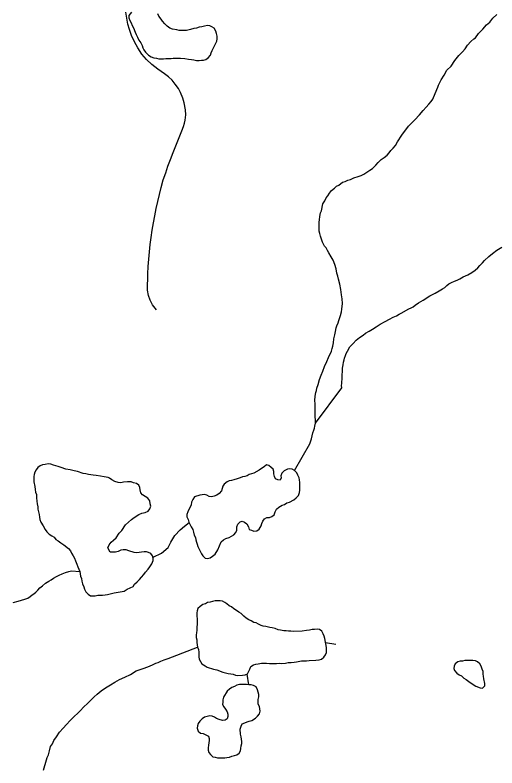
# Model space of a CAD drawing. Extents: x 103424 to 290657, y 38711 to 110967.
# Drawn here: x 214249.7176 to 214249.9587, y 40210.7695 to 40211.1463 of the extents above; entities that cross this region are included whole.
import ezdxf

# ---------------------------------------------------------------- set-up
doc = ezdxf.new("R2010")
doc.units = 0
for name, color, linetype in [('GM_X_Minor_Lake', 7, 'Continuous'), ('GM_X_Minor_River', 7, 'Continuous'), ('GM_X_Township_Road', 7, 'Continuous')]:
    doc.layers.add(name, color=color, linetype=linetype)

msp = doc.modelspace()

# ---------------------------------------------------------------- linework, layer by layer
at = {"layer": 'GM_X_Minor_Lake'}
for points in [[(214249.77579, 40211.14769), (214249.77448, 40211.14597), (214249.77449, 40211.14483), (214249.77508, 40211.14351), (214249.77566, 40211.14238), (214249.77625, 40211.14106), (214249.77683, 40211.13993), (214249.77762, 40211.13766), (214249.7782, 40211.13653), (214249.77879, 40211.13521), (214249.77956, 40211.1337), (214249.78053, 40211.13238), (214249.78111, 40211.13106), (214249.78151, 40211.12993), (214249.78209, 40211.12879), (214249.78286, 40211.12767), (214249.7844, 40211.12617), (214249.78574, 40211.12543), (214249.78707, 40211.12487), (214249.7884, 40211.1247), (214249.78955, 40211.12434), (214249.79182, 40211.12437), (214249.79296, 40211.12457), (214249.79561, 40211.12461), (214249.79675, 40211.12462), (214249.80036, 40211.12467), (214249.80245, 40211.12451), (214249.80435, 40211.12415), (214249.80587, 40211.12398), (214249.80701, 40211.12381), (214249.80834, 40211.12345), (214249.80967, 40211.12346), (214249.81081, 40211.12367), (214249.81194, 40211.12368)], [(214249.79505, 40211.13979), (214249.79371, 40211.14072), (214249.79256, 40211.14184), (214249.7914, 40211.14316), (214249.79063, 40211.14428), (214249.78947, 40211.14579), (214249.78908, 40211.14692)], [(214249.81194, 40211.12368), (214249.81308, 40211.12408), (214249.81421, 40211.12485), (214249.81533, 40211.1262), (214249.8157, 40211.12734), (214249.81625, 40211.12849), (214249.8168, 40211.12982), (214249.81847, 40211.13326), (214249.81865, 40211.1344), (214249.81863, 40211.13573), (214249.81842, 40211.13706), (214249.81803, 40211.13819), (214249.81725, 40211.1397), (214249.8161, 40211.14045), (214249.81496, 40211.14081), (214249.81382, 40211.14098), (214249.81231, 40211.14077), (214249.81098, 40211.14038), (214249.80966, 40211.14017), (214249.80833, 40211.13977), (214249.80701, 40211.13957), (214249.80531, 40211.13897), (214249.80341, 40211.13857), (214249.79962, 40211.13852), (214249.79848, 40211.13888), (214249.79639, 40211.13923), (214249.79505, 40211.13979)], [(214249.76421, 40210.91483), (214249.76213, 40210.91515), (214249.76041, 40210.91551), (214249.75813, 40210.91586), (214249.75661, 40210.91603), (214249.75433, 40210.91638), (214249.753, 40210.91674), (214249.75167, 40210.91691), (214249.74881, 40210.91782), (214249.7471, 40210.91818), (214249.74519, 40210.91873), (214249.74291, 40210.91908), (214249.74063, 40210.9198), (214249.7391, 40210.92035), (214249.73681, 40210.92108), (214249.73548, 40210.92144), (214249.73415, 40210.92162), (214249.73264, 40210.92141), (214249.73131, 40210.9212), (214249.73018, 40210.92062), (214249.72905, 40210.91984), (214249.72812, 40210.91869), (214249.72756, 40210.91754), (214249.7272, 40210.9164), (214249.72702, 40210.91526), (214249.72705, 40210.9126), (214249.72746, 40210.91033), (214249.72767, 40210.90881), (214249.72787, 40210.90749), (214249.72827, 40210.90635), (214249.72829, 40210.90464), (214249.7285, 40210.90294), (214249.7287, 40210.90161), (214249.72891, 40210.9001), (214249.72893, 40210.89896), (214249.72972, 40210.89631), (214249.72973, 40210.89498), (214249.72994, 40210.89385), (214249.73052, 40210.89252), (214249.73169, 40210.89064), (214249.73266, 40210.88876), (214249.73343, 40210.88763), (214249.73458, 40210.8865), (214249.73592, 40210.88557), (214249.73707, 40210.88502), (214249.73803, 40210.88389), (214249.73918, 40210.88315), (214249.74052, 40210.88221)], [(214249.84575, 40210.91986), (214249.8446, 40210.9208), (214249.84346, 40210.92116), (214249.84214, 40210.9202), (214249.84082, 40210.91942), (214249.83969, 40210.91846), (214249.83705, 40210.91709), (214249.83592, 40210.9167), (214249.83479, 40210.9163), (214249.83365, 40210.91572), (214249.83252, 40210.91532), (214249.83139, 40210.91512), (214249.83025, 40210.91473), (214249.82874, 40210.91414), (214249.82704, 40210.91373), (214249.8259, 40210.91334), (214249.82477, 40210.91313), (214249.82363, 40210.91274), (214249.82213, 40210.91158), (214249.82158, 40210.91043), (214249.82085, 40210.90815), (214249.81972, 40210.9068), (214249.81859, 40210.90603), (214249.81727, 40210.90544), (214249.81595, 40210.90523), (214249.81462, 40210.90541), (214249.81347, 40210.90596), (214249.81233, 40210.90632), (214249.81006, 40210.90592), (214249.80741, 40210.90512), (214249.80648, 40210.90378), (214249.80592, 40210.90244)], [(214249.83474, 40210.88878), (214249.83589, 40210.88841), (214249.83703, 40210.88805), (214249.83855, 40210.88807), (214249.83967, 40210.88903), (214249.84079, 40210.89057), (214249.84097, 40210.8919), (214249.84152, 40210.89304), (214249.84246, 40210.89419), (214249.84359, 40210.89478), (214249.84492, 40210.8948), (214249.84605, 40210.89538), (214249.84718, 40210.89616), (214249.84773, 40210.89768), (214249.84847, 40210.89902), (214249.8496, 40210.89998), (214249.85129, 40210.90096), (214249.85243, 40210.90135), (214249.85356, 40210.90212), (214249.85488, 40210.90252), (214249.85714, 40210.90369), (214249.85827, 40210.90466), (214249.85939, 40210.90581), (214249.85994, 40210.90734), (214249.86012, 40210.90848), (214249.86007, 40210.91227), (214249.85987, 40210.9136), (214249.85966, 40210.91473), (214249.85908, 40210.91606), (214249.85849, 40210.91719), (214249.85734, 40210.91831), (214249.8562, 40210.91905), (214249.85505, 40210.91923), (214249.85392, 40210.91903), (214249.85222, 40210.91824), (214249.8511, 40210.91709), (214249.85054, 40210.91575), (214249.85075, 40210.91462), (214249.85019, 40210.91347), (214249.84905, 40210.91364), (214249.84791, 40210.9142), (214249.84732, 40210.91533), (214249.84712, 40210.91666), (214249.8471, 40210.9178), (214249.84671, 40210.91893), (214249.84575, 40210.91986)], [(214249.75526, 40210.85564), (214249.75659, 40210.85566), (214249.75773, 40210.85568), (214249.75906, 40210.85588), (214249.76133, 40210.85591), (214249.76266, 40210.85612), (214249.76379, 40210.85633), (214249.7672, 40210.85713), (214249.77023, 40210.85755), (214249.77212, 40210.85795), (214249.77363, 40210.85892), (214249.77514, 40210.8597), (214249.77665, 40210.86029), (214249.77739, 40210.86144), (214249.77871, 40210.8626), (214249.77983, 40210.86375), (214249.78077, 40210.8649), (214249.78208, 40210.86625), (214249.78282, 40210.8674), (214249.78413, 40210.86893), (214249.78507, 40210.87009), (214249.786, 40210.87162), (214249.78674, 40210.87333), (214249.78672, 40210.87447), (214249.78633, 40210.87561), (214249.78556, 40210.87674), (214249.78441, 40210.87729), (214249.78327, 40210.87766), (214249.78213, 40210.87764), (214249.7808, 40210.87743), (214249.77967, 40210.87723), (214249.77834, 40210.87721), (214249.7772, 40210.87738), (214249.77453, 40210.87811), (214249.7732, 40210.87866), (214249.77168, 40210.87864), (214249.77054, 40210.87844), (214249.76922, 40210.87785), (214249.7679, 40210.87745), (214249.76524, 40210.87742), (214249.76408, 40210.87968), (214249.76463, 40210.8812), (214249.76575, 40210.88255), (214249.76688, 40210.88351), (214249.76819, 40210.88467), (214249.76968, 40210.88697), (214249.77099, 40210.88831), (214249.77285, 40210.89119), (214249.77586, 40210.89388), (214249.77717, 40210.89485), (214249.77943, 40210.8964), (214249.78094, 40210.89699), (214249.78265, 40210.89739), (214249.78416, 40210.89798), (214249.78509, 40210.89913), (214249.78545, 40210.90046), (214249.78525, 40210.9016), (214249.78504, 40210.90312), (214249.78408, 40210.90443), (214249.78274, 40210.90536), (214249.7814, 40210.90611), (214249.78044, 40210.90723), (214249.78023, 40210.90875), (214249.78003, 40210.90988), (214249.77944, 40210.91102), (214249.7783, 40210.91176), (214249.77677, 40210.91212), (214249.77563, 40210.91267), (214249.77392, 40210.91265), (214249.77184, 40210.91243), (214249.77051, 40210.91223), (214249.76918, 40210.9124), (214249.76747, 40210.91276), (214249.76594, 40210.91368), (214249.76479, 40210.91443), (214249.76421, 40210.91483)], [(214249.80592, 40210.90244), (214249.80575, 40210.90111), (214249.8052, 40210.89997), (214249.80445, 40210.89882), (214249.80408, 40210.89767), (214249.80353, 40210.89634), (214249.80355, 40210.8952), (214249.80413, 40210.89388), (214249.80453, 40210.89255), (214249.80511, 40210.89142), (214249.8057, 40210.8901), (214249.80647, 40210.88878), (214249.80687, 40210.88746), (214249.80726, 40210.88594), (214249.80785, 40210.88481), (214249.80805, 40210.88368), (214249.80844, 40210.88254), (214249.80865, 40210.88141), (214249.80904, 40210.88027), (214249.80963, 40210.87895), (214249.81079, 40210.87669), (214249.81157, 40210.87556), (214249.81272, 40210.87444), (214249.81405, 40210.87426), (214249.81518, 40210.87466), (214249.81631, 40210.87543), (214249.81763, 40210.8764), (214249.81912, 40210.8787), (214249.82078, 40210.88271), (214249.8219, 40210.88367), (214249.82304, 40210.88426), (214249.82474, 40210.88485), (214249.82587, 40210.88543), (214249.827, 40210.88621), (214249.82812, 40210.88736), (214249.82849, 40210.8885), (214249.82847, 40210.89021), (214249.82902, 40210.89155), (214249.83014, 40210.8927), (214249.83128, 40210.89291), (214249.83242, 40210.89254), (214249.83357, 40210.89161), (214249.83435, 40210.8901), (214249.83474, 40210.88878)], [(214249.74052, 40210.88221), (214249.74205, 40210.8811), (214249.74435, 40210.87923), (214249.74531, 40210.8781), (214249.74589, 40210.87697), (214249.74667, 40210.87565), (214249.74725, 40210.87452), (214249.74784, 40210.8732), (214249.74843, 40210.8715), (214249.74901, 40210.87018), (214249.74941, 40210.86904), (214249.74999, 40210.86772), (214249.7504, 40210.86545), (214249.75079, 40210.86432), (214249.751, 40210.86299), (214249.75139, 40210.86167), (214249.75198, 40210.86016), (214249.75238, 40210.85902), (214249.75296, 40210.8577), (214249.75412, 40210.85639), (214249.75526, 40210.85564)], [(214249.82019, 40210.85309), (214249.81886, 40210.85307), (214249.81772, 40210.85305), (214249.8164, 40210.85284), (214249.81526, 40210.85245), (214249.81394, 40210.85224), (214249.81281, 40210.85166), (214249.81148, 40210.85126), (214249.81017, 40210.85029), (214249.80904, 40210.84933), (214249.80868, 40210.84819), (214249.8085, 40210.84705), (214249.80852, 40210.84553), (214249.80873, 40210.84401), (214249.80876, 40210.84154), (214249.80859, 40210.83983), (214249.8086, 40210.8385), (214249.80843, 40210.83717), (214249.80826, 40210.83603), (214249.80827, 40210.8347), (214249.80847, 40210.83357), (214249.80849, 40210.83224), (214249.8089, 40210.82996), (214249.80929, 40210.82883), (214249.8095, 40210.8275), (214249.80953, 40210.82504), (214249.80973, 40210.8239), (214249.81031, 40210.82277), (214249.81109, 40210.82164), (214249.81262, 40210.82052), (214249.81377, 40210.81997), (214249.81681, 40210.81887), (214249.81853, 40210.81851), (214249.82158, 40210.81741), (214249.82424, 40210.81669), (214249.82557, 40210.81652), (214249.82671, 40210.81634), (214249.82786, 40210.81598), (214249.829, 40210.8158), (214249.83146, 40210.81584), (214249.83279, 40210.81604), (214249.83392, 40210.81663), (214249.83503, 40210.81892), (214249.83558, 40210.82026), (214249.8369, 40210.82103), (214249.83804, 40210.82143), (214249.83917, 40210.82163), (214249.84088, 40210.82185), (214249.84334, 40210.82188), (214249.84486, 40210.82171), (214249.84847, 40210.82176), (214249.84998, 40210.82197), (214249.85112, 40210.82179), (214249.85283, 40210.822), (214249.85415, 40210.82221), (214249.85567, 40210.82223), (214249.85719, 40210.82244), (214249.85832, 40210.82265), (214249.86097, 40210.82306), (214249.86344, 40210.82309)], [(214249.83076, 40210.84685), (214249.82956, 40210.84751), (214249.82841, 40210.84826), (214249.82707, 40210.84919), (214249.82592, 40210.85012), (214249.82477, 40210.85068), (214249.82362, 40210.85161), (214249.82248, 40210.85235), (214249.82133, 40210.85291), (214249.82019, 40210.85309)], [(214249.86344, 40210.82309), (214249.86477, 40210.8233), (214249.86799, 40210.82334), (214249.8697, 40210.82356), (214249.87083, 40210.82395), (214249.87215, 40210.82492), (214249.87289, 40210.82607), (214249.87345, 40210.82721), (214249.87342, 40210.82968), (214249.8726, 40210.83423), (214249.87221, 40210.83536), (214249.87181, 40210.83668), (214249.87104, 40210.838), (214249.86989, 40210.83874), (214249.86875, 40210.83892), (214249.86742, 40210.83871), (214249.86629, 40210.8387), (214249.86496, 40210.83849), (214249.86345, 40210.83828), (214249.86117, 40210.83787), (214249.85681, 40210.83781), (214249.85548, 40210.83798), (214249.85434, 40210.83797), (214249.8532, 40210.83814), (214249.85206, 40210.83813), (214249.85035, 40210.83849), (214249.84921, 40210.83866), (214249.84768, 40210.83921), (214249.84616, 40210.83957), (214249.84502, 40210.83974), (214249.84312, 40210.84029), (214249.84179, 40210.84046), (214249.84064, 40210.84083), (214249.83931, 40210.84138), (214249.83816, 40210.84212), (214249.83702, 40210.8423), (214249.83568, 40210.84304), (214249.83454, 40210.84359), (214249.8332, 40210.84452), (214249.83205, 40210.84546), (214249.8309, 40210.84658), (214249.83076, 40210.84685)], [(214249.94578, 40210.82323), (214249.94257, 40210.82319), (214249.94143, 40210.82298), (214249.94029, 40210.82297), (214249.93916, 40210.82258), (214249.93784, 40210.82161), (214249.93729, 40210.82046), (214249.93711, 40210.81932), (214249.93751, 40210.81819), (214249.93866, 40210.81687), (214249.93981, 40210.81613), (214249.94095, 40210.81558), (214249.94211, 40210.81445), (214249.94325, 40210.81371), (214249.94459, 40210.81278), (214249.94574, 40210.81184), (214249.94804, 40210.81035), (214249.95032, 40210.80962), (214249.95146, 40210.80945)], [(214249.95146, 40210.80945), (214249.95259, 40210.8106), (214249.95257, 40210.81174), (214249.95217, 40210.81401), (214249.95196, 40210.81534), (214249.95176, 40210.81648), (214249.95174, 40210.81781), (214249.95135, 40210.81894), (214249.95076, 40210.82045), (214249.95018, 40210.82158), (214249.94903, 40210.82252), (214249.94788, 40210.82307), (214249.94655, 40210.82324), (214249.94578, 40210.82323)], [(214249.83119, 40210.79153), (214249.83251, 40210.79212), (214249.83365, 40210.79251), (214249.83478, 40210.79291), (214249.8361, 40210.79331), (214249.8378, 40210.79447), (214249.83892, 40210.79543), (214249.83986, 40210.79658), (214249.84022, 40210.79792), (214249.83981, 40210.80019), (214249.83923, 40210.80132), (214249.8392, 40210.80379), (214249.83956, 40210.80512), (214249.83955, 40210.80626), (214249.83916, 40210.80739), (214249.83895, 40210.80853), (214249.83817, 40210.81004), (214249.83684, 40210.81078), (214249.83569, 40210.81115), (214249.83456, 40210.81113), (214249.83342, 40210.81131), (214249.82981, 40210.81126), (214249.82849, 40210.81086), (214249.82736, 40210.81028), (214249.82603, 40210.80969), (214249.82491, 40210.80892), (214249.82378, 40210.80795), (214249.82192, 40210.80489)], [(214249.82192, 40210.80489), (214249.82156, 40210.80356), (214249.82157, 40210.80242), (214249.82139, 40210.80127), (214249.82198, 40210.80014), (214249.82294, 40210.79883), (214249.82372, 40210.79751), (214249.82411, 40210.79637), (214249.82412, 40210.79524), (214249.82376, 40210.79409), (214249.82263, 40210.79332), (214249.8213, 40210.7933), (214249.81978, 40210.79366), (214249.81844, 40210.79421), (214249.8173, 40210.79496), (214249.81615, 40210.79532), (214249.81501, 40210.7955), (214249.81369, 40210.79529), (214249.81236, 40210.79489), (214249.81123, 40210.79412), (214249.81011, 40210.79296), (214249.80918, 40210.79181), (214249.80881, 40210.79048), (214249.80864, 40210.78934), (214249.80922, 40210.78783), (214249.81037, 40210.78689), (214249.8117, 40210.78672), (214249.81438, 40210.78542), (214249.81477, 40210.78429), (214249.81478, 40210.78315), (214249.81461, 40210.78201), (214249.81443, 40210.78087), (214249.81426, 40210.77954), (214249.81427, 40210.7784), (214249.81448, 40210.77726), (214249.81544, 40210.77614), (214249.81659, 40210.77501), (214249.81773, 40210.77484), (214249.81888, 40210.77447), (214249.82248, 40210.77452), (214249.82362, 40210.77473), (214249.82494, 40210.77493), (214249.82608, 40210.77533), (214249.8274, 40210.77573), (214249.82853, 40210.77612), (214249.82966, 40210.77689), (214249.83041, 40210.77804), (214249.83058, 40210.77919), (214249.83076, 40210.78052), (214249.83112, 40210.78166), (214249.83111, 40210.7828), (214249.8307, 40210.78507), (214249.8303, 40210.7864), (214249.83027, 40210.78886), (214249.83063, 40210.79039), (214249.83119, 40210.79153)]]:
    msp.add_lwpolyline(points, dxfattribs=at)
at = {"layer": 'GM_X_Minor_River'}
for p, q in [((214249.87296, 40210.83224), (214249.87809, 40210.83141)), ((214249.83353, 40210.81643), (214249.83445, 40210.81115))]:
    msp.add_line(p, q, dxfattribs=at)
for points in [[(214249.90567, 40211.0785), (214249.90679, 40211.07967), (214249.9079, 40211.08102), (214249.90901, 40211.08276), (214249.91103, 40211.08622), (214249.91435, 40211.09066), (214249.91752, 40211.09377), (214249.91994, 40211.0963), (214249.9218, 40211.09843), (214249.92328, 40211.10017), (214249.92458, 40211.10172), (214249.92569, 40211.10307), (214249.92662, 40211.10423), (214249.92861, 40211.10903), (214249.92915, 40211.11018), (214249.92951, 40211.11114), (214249.93006, 40211.11248), (214249.93079, 40211.11382), (214249.93226, 40211.11614), (214249.93354, 40211.11863), (214249.93578, 40211.12077), (214249.93762, 40211.12347), (214249.93966, 40211.12599), (214249.94152, 40211.12793), (214249.94282, 40211.12929), (214249.94392, 40211.13121), (214249.9456, 40211.13296), (214249.94709, 40211.13432), (214249.94803, 40211.13491), (214249.94951, 40211.13703), (214249.95155, 40211.13917), (214249.95341, 40211.1413), (214249.95509, 40211.14266), (214249.95657, 40211.14479), (214249.95862, 40211.14654)], [(214249.85734, 40210.91831), (214249.86505, 40210.93169), (214249.86541, 40210.93265), (214249.86595, 40210.93418), (214249.8663, 40210.93571), (214249.86665, 40210.93723), (214249.867, 40210.93857), (214249.86736, 40210.93953), (214249.86753, 40210.94048), (214249.86788, 40210.94201), (214249.86784, 40210.94372), (214249.86781, 40210.94524), (214249.86777, 40210.94714), (214249.86773, 40210.94904), (214249.86767, 40210.9517), (214249.86763, 40210.95341), (214249.86778, 40210.9555), (214249.86812, 40210.95741), (214249.86848, 40210.95837), (214249.86865, 40210.95951), (214249.86917, 40210.96142), (214249.86988, 40210.96391), (214249.87079, 40210.96602), (214249.87151, 40210.96812), (214249.87241, 40210.97042), (214249.8735, 40210.97292), (214249.8744, 40210.97484), (214249.87586, 40210.9781), (214249.87621, 40210.97944), (214249.87656, 40210.98058), (214249.87691, 40210.9823), (214249.87706, 40210.9842), (214249.87758, 40210.98631), (214249.87793, 40210.98783), (214249.87827, 40210.98974), (214249.87863, 40210.9907), (214249.87917, 40210.99223), (214249.87953, 40210.99338), (214249.87989, 40210.99434), (214249.88042, 40210.99587), (214249.88095, 40210.99778), (214249.88111, 40210.99911), (214249.88144, 40211.00197), (214249.8812, 40211.00425), (214249.88096, 40211.00633), (214249.88053, 40211.00898), (214249.88009, 40211.01163), (214249.87947, 40211.01409), (214249.87905, 40211.0156), (214249.87864, 40211.01711), (214249.87822, 40211.01919), (214249.8776, 40211.02146), (214249.87679, 40211.02353), (214249.8758, 40211.02522), (214249.87462, 40211.02729), (214249.87383, 40211.02841), (214249.87324, 40211.02973), (214249.87245, 40211.03066), (214249.87146, 40211.03254), (214249.87086, 40211.03404), (214249.87045, 40211.03556), (214249.87004, 40211.03688), (214249.86982, 40211.0382), (214249.86979, 40211.03972), (214249.86976, 40211.04086), (214249.86973, 40211.04238), (214249.86989, 40211.0439), (214249.87005, 40211.04524), (214249.87022, 40211.04638), (214249.87039, 40211.04734), (214249.87094, 40211.0483), (214249.87162, 40211.05173), (214249.87254, 40211.05327), (214249.87327, 40211.05481), (214249.87401, 40211.05577), (214249.87493, 40211.05712), (214249.87586, 40211.05848), (214249.87735, 40211.05965), (214249.87847, 40211.06062), (214249.8796, 40211.06122), (214249.88147, 40211.06259), (214249.8828, 40211.063), (214249.88412, 40211.0636), (214249.88544, 40211.064), (214249.88713, 40211.0648), (214249.88921, 40211.06542), (214249.89072, 40211.06602), (214249.89204, 40211.06662), (214249.89354, 40211.0676), (214249.89504, 40211.06858), (214249.89635, 40211.06956), (214249.89803, 40211.07112), (214249.89933, 40211.07248), (214249.90082, 40211.07403), (214249.90232, 40211.07501), (214249.90382, 40211.07618), (214249.90475, 40211.07735), (214249.90567, 40211.0785)], [(214249.86788, 40210.94201), (214249.881, 40210.95978), (214249.88098, 40210.96092), (214249.88115, 40210.96187), (214249.88113, 40210.96282), (214249.88129, 40210.96396), (214249.88127, 40210.96529), (214249.88124, 40210.96643), (214249.8814, 40210.96777), (214249.88137, 40210.96948), (214249.88171, 40210.97119), (214249.88187, 40210.97253), (214249.88223, 40210.97368), (214249.8824, 40210.97463), (214249.88294, 40210.97597), (214249.8833, 40210.97693), (214249.88385, 40210.97808), (214249.88513, 40210.9802), (214249.88681, 40210.98195), (214249.8883, 40210.9835), (214249.88998, 40210.98487), (214249.89167, 40210.98604), (214249.89298, 40210.98702), (214249.89467, 40210.98801), (214249.89636, 40210.989), (214249.89824, 40210.99017), (214249.9003, 40210.99155), (214249.90274, 40210.99293), (214249.905, 40210.99412), (214249.90669, 40210.99511), (214249.90839, 40210.99572), (214249.9097, 40210.99651), (214249.91083, 40210.9971), (214249.91459, 40210.99927), (214249.91572, 40210.99968), (214249.91685, 40211.00027), (214249.91779, 40211.00105), (214249.91947, 40211.00223), (214249.92173, 40211.00361), (214249.9251, 40211.00577), (214249.92774, 40211.00716), (214249.9298, 40211.00834), (214249.93149, 40211.00933), (214249.93262, 40211.00992), (214249.93355, 40211.0109), (214249.93468, 40211.01168), (214249.93599, 40211.01247), (214249.9375, 40211.01307), (214249.93882, 40211.01367), (214249.94014, 40211.01427), (214249.94183, 40211.01526), (214249.94409, 40211.01625), (214249.94616, 40211.01744), (214249.94785, 40211.01862), (214249.94915, 40211.01978), (214249.95008, 40211.02094), (214249.95138, 40211.0223), (214249.9525, 40211.02347), (214249.95455, 40211.02541), (214249.95642, 40211.02697), (214249.95867, 40211.02854), (214249.9611, 40211.03012)], [(214249.78656, 40210.87495), (214249.78672, 40210.87493), (214249.79089, 40210.87703), (214249.79412, 40210.87988), (214249.79545, 40210.88254), (214249.79754, 40210.88577), (214249.80019, 40210.88862), (214249.80228, 40210.89052), (214249.80468, 40210.89226)], [(214249.71667, 40210.85227), (214249.71913, 40210.85289), (214249.72083, 40210.8535), (214249.72253, 40210.85391), (214249.72404, 40210.85452), (214249.72516, 40210.8553), (214249.7261, 40210.85608), (214249.72704, 40210.85667), (214249.72797, 40210.85745), (214249.7289, 40210.85842), (214249.73002, 40210.85959), (214249.73133, 40210.86057), (214249.73282, 40210.86193), (214249.73451, 40210.86292), (214249.73564, 40210.8637), (214249.73676, 40210.86448), (214249.73827, 40210.86528), (214249.73958, 40210.86588), (214249.74109, 40210.86667), (214249.74279, 40210.86728), (214249.74449, 40210.86788), (214249.74581, 40210.8681), (214249.74999, 40210.86772)], [(214249.73177, 40210.76842), (214249.73337, 40210.77358), (214249.73373, 40210.77473), (214249.73427, 40210.77607), (214249.7348, 40210.77798), (214249.73532, 40210.78028), (214249.73624, 40210.78163), (214249.73697, 40210.78316), (214249.73826, 40210.78509), (214249.73974, 40210.7874), (214249.7416, 40210.78934), (214249.74327, 40210.79128), (214249.74513, 40210.79322), (214249.74718, 40210.79517), (214249.74904, 40210.79692), (214249.75035, 40210.79827), (214249.75183, 40210.79983), (214249.75407, 40210.80197), (214249.75575, 40210.80371), (214249.75724, 40210.80508), (214249.75873, 40210.80644), (214249.7606, 40210.808), (214249.76285, 40210.80957), (214249.76529, 40210.81114), (214249.76755, 40210.81233), (214249.7698, 40210.81371), (214249.77244, 40210.81491), (214249.77526, 40210.8163), (214249.77826, 40210.81807), (214249.78223, 40210.81949), (214249.78487, 40210.8205), (214249.78676, 40210.8213), (214249.78807, 40210.8219), (214249.78921, 40210.8223), (214249.79053, 40210.8229), (214249.79222, 40210.82351), (214249.79411, 40210.82431), (214249.79638, 40210.82512), (214249.8089, 40210.82996)]]:
    msp.add_lwpolyline(points, dxfattribs=at)
at = {"layer": 'GM_X_Township_Road'}
msp.add_lwpolyline([(214249.78827, 40210.99877), (214249.78642, 40211.00123), (214249.7851, 40211.00362), (214249.78432, 40211.0059), (214249.78379, 40211.00853), (214249.78401, 40211.01684), (214249.7842, 40211.0205), (214249.78446, 40211.02414), (214249.7848, 40211.02777), (214249.78517, 40211.0314), (214249.78565, 40211.03503), (214249.7862, 40211.03864), (214249.78679, 40211.04224), (214249.78748, 40211.04583), (214249.78822, 40211.0494), (214249.78902, 40211.05296), (214249.78984, 40211.0565), (214249.79068, 40211.05998), (214249.79176, 40211.06375), (214249.79296, 40211.06734), (214249.79409, 40211.07063), (214249.79534, 40211.07395), (214249.79669, 40211.07743), (214249.79797, 40211.08075), (214249.79939, 40211.08412), (214249.80104, 40211.08827), (214249.80183, 40211.09052), (214249.80236, 40211.09212), (214249.80274, 40211.09372), (214249.8029, 40211.09503), (214249.80298, 40211.09633), (214249.80283, 40211.09876), (214249.80221, 40211.10239), (214249.80157, 40211.10468), (214249.8004, 40211.10748), (214249.79929, 40211.1095), (214249.79775, 40211.11163), (214249.79613, 40211.11361), (214249.79433, 40211.11534), (214249.79232, 40211.11687), (214249.78901, 40211.11912), (214249.78607, 40211.12145), (214249.78338, 40211.12408), (214249.78105, 40211.12678), (214249.77901, 40211.12983), (214249.77734, 40211.13294), (214249.7759, 40211.13611), (214249.77482, 40211.13899), (214249.77404, 40211.14168), (214249.77344, 40211.14479), (214249.77309, 40211.14767)], dxfattribs=at)

doc.saveas('drawing.dxf')
